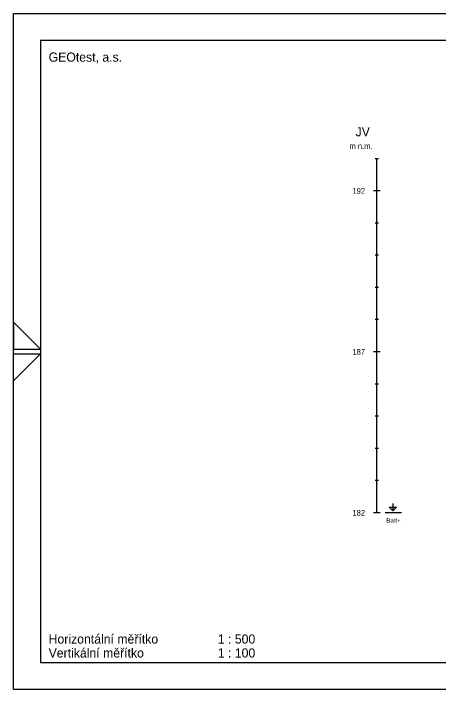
# Model space of a CAD drawing. Extents: x 3042 to 4120, y 576 to 2694.
# Drawn here: x 3752.8 to 3818.9, y 1299.8 to 1404.8 of the extents above; entities that cross this region are included whole.
import ezdxf

# ---------------------------------------------------------------- set-up
doc = ezdxf.new("R2010")
doc.units = 0
for name, color, linetype in [('1', 7, 'Continuous'), ('19', 7, 'Continuous'), ('2', 7, 'Continuous'), ('20', 7, 'Continuous'), ('21', 7, 'Continuous'), ('3', 7, 'Continuous'), ('4', 7, 'Continuous')]:
    doc.layers.add(name, color=color, linetype=linetype)

msp = doc.modelspace()

# ---------------------------------------------------------------- linework, layer by layer
at = {"layer": '1'}
for points in [[(3752.82, 1404.81), (4067.82, 1404.81), (4067.82, 1299.81), (3752.82, 1299.81), (3752.82, 1404.81)], [(3757.01, 1304), (4063.63, 1304), (4063.63, 1400.62), (3757.01, 1400.62), (3757.01, 1304)]]:
    msp.add_lwpolyline(points, dxfattribs=at)
at = {"layer": '19'}
for points in [[(3809.03, 1382.31), (3809.54, 1382.31)], [(3809.28, 1327.31), (3809.28, 1382.31)], [(3808.77, 1377.31), (3809.79, 1377.31)], [(3809.03, 1372.31), (3809.54, 1372.31)], [(3809.03, 1367.31), (3809.54, 1367.31)], [(3809.03, 1362.31), (3809.54, 1362.31)], [(3809.03, 1357.31), (3809.54, 1357.31)], [(3808.77, 1352.31), (3809.79, 1352.31)], [(3809.03, 1347.31), (3809.54, 1347.31)], [(3809.03, 1342.31), (3809.54, 1342.31)], [(3809.03, 1337.31), (3809.54, 1337.31)], [(3809.03, 1332.31), (3809.54, 1332.31)], [(3808.77, 1327.31), (3809.79, 1327.31)]]:
    msp.add_lwpolyline(points, dxfattribs=at)
at = {"layer": '2'}
for points in [[(3752.82, 1352.69), (3757.01, 1352.69), (3752.82, 1356.88), (3752.82, 1352.69)], [(3752.82, 1351.93), (3757.01, 1351.93), (3752.82, 1347.74), (3752.82, 1351.93)]]:
    msp.add_lwpolyline(points, dxfattribs=at)
at = {"layer": '21'}
for points in [[(3811.76, 1328.71), (3811.76, 1327.57), (3811.19, 1328.14), (3812.33, 1328.14), (3811.76, 1327.57)], [(3810.55, 1327.31), (3813.09, 1327.31)]]:
    msp.add_lwpolyline(points, dxfattribs=at)

# ---------------------------------------------------------------- texts
at = {"layer": '19'}
for s, p in [('m n.m.', (3805.01, 1383.78)), ('192', (3805.47, 1376.81)), ('187', (3805.47, 1351.81)), ('182', (3805.47, 1326.81))]:
    msp.add_text(s, height=0.889, dxfattribs=at).set_placement(p)
at = {"layer": '20'}
msp.add_text('JV', height=1.422, dxfattribs=at).set_placement((3805.98, 1385.73))
at = {"layer": '21'}
msp.add_text('Balt+', height=0.711, dxfattribs=at).set_placement((3810.72, 1325.72))
at = {"layer": '3'}
msp.add_text('GEOtest, a.s.', height=1.4224, dxfattribs=at).set_placement((3758.28, 1397.33))
at = {"layer": '4'}
for s, height, p in [('Horizontální měřítko', 1.4224, (3758.28, 1306.94)), ('1 : 500', 1.422, (3784.57, 1306.94)), ('Vertikální měřítko', 1.4224, (3758.28, 1304.78)), ('1 : 100', 1.422, (3784.57, 1304.78))]:
    msp.add_text(s, height=height, dxfattribs=at).set_placement(p)

doc.saveas('drawing.dxf')
